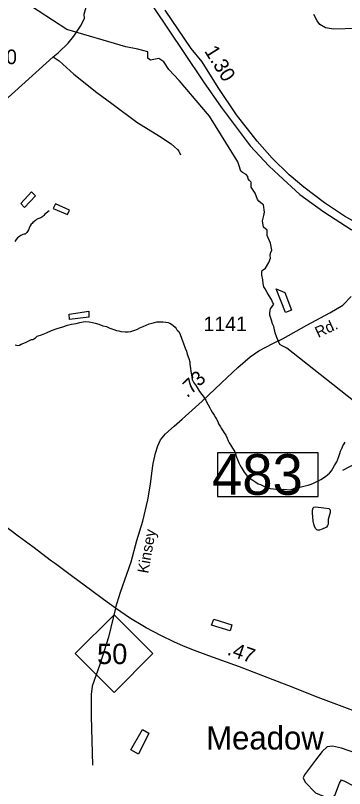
# Model space of a CAD drawing. Extents: x 2082433 to 2279600, y 546599 to 755198.
# Drawn here: x 2159193 to 2162022, y 571406 to 578053 of the extents above; entities that cross this region are included whole.
import ezdxf

# ---------------------------------------------------------------- set-up
doc = ezdxf.new("R2010")
doc.units = 0
for name, color, linetype in [('Exist Civil Demographics Community Label', 7, 'Continuous'), ('Exist Hydrographic Creek Single Shore', 7, 'Continuous'), ('Exist Hydrographic Misc Water Feature', 7, 'Continuous'), ('Exist Hydrographic Pond Under 1500 Sq Ft', 7, 'Continuous'), ('Exist Road Non-System Type 51', 7, 'Continuous'), ('Exist Road Primary Interstate Divided Center Attributed', 7, 'Continuous'), ('Exist Road Primary Interstate Mileage Hundredths English Label', 7, 'Continuous'), ('Exist Road Primary Interstate Structure Standard Bridge Number Label', 7, 'Continuous'), ('Exist Road Primary NC Attributed', 7, 'Continuous'), ('Exist Road Primary NC Service Mileage Hundredths English Label', 7, 'Continuous'), ('Exist Road Primary NC Shield CELL', 7, 'Continuous'), ('Exist Road Primary NC Shield Number Label', 7, 'Continuous'), ('Exist Road Secondary Mileage Hundredths English Label', 7, 'Continuous'), ('Exist Road Secondary Type 51 Attributed', 7, 'Continuous'), ('Exist Road Secondary Type 51 Label', 7, 'Continuous'), ('Exist Road Secondary Type 51 Number Label', 7, 'Continuous')]:
    doc.layers.add(name, color=color, linetype=linetype)

msp = doc.modelspace()

# ---------------------------------------------------------------- linework, layer by layer
at = {"layer": 'Exist Hydrographic Creek Single Shore'}
for points in [[(2162100.4, 574738.7), (2161526, 575192.9), (2161486.7, 575211.6), (2161464.3, 575222.8), (2161440.6, 575283.9), (2161426.9, 575325.6), (2161413.2, 575379.8), (2161401.4, 575400.3), (2161392.7, 575432.7), (2161379, 575477.5), (2161378.4, 575499.7), (2161386.5, 575532), (2161413.9, 575569.4), (2161405.8, 575583.1), (2161393.9, 575610.5), (2161374.6, 575641.6), (2161355.9, 575670.3), (2161340.4, 575701.4), (2161326.7, 575719.2), (2161323.6, 575747.8), (2161318.6, 575780.2), (2161309.9, 575821.3), (2161309.9, 575848.7), (2161314.8, 575860.5), (2161342.2, 575881.1), (2161371.5, 575927.8), (2161384, 575967), (2161382.1, 575988.8), (2161385.2, 576009.4), (2161395.8, 576034.9), (2161385.2, 576095.3), (2161356.6, 576160.1), (2161355.9, 576205.9), (2161325.4, 576231.4), (2161317.3, 576288.1), (2161327.3, 576334.5), (2161332.9, 576361.9), (2161326, 576423.5), (2161316.1, 576431.9), (2161284.3, 576457.5), (2161275, 576469.9), (2161254.4, 576526), (2161218.9, 576577), (2161217.7, 576620.6), (2161204.6, 576633.7), (2161192.8, 576649.3), (2161190.9, 576667.9), (2161175.3, 576684.8), (2161143.6, 576703.1), (2161129.9, 576713.1), (2161124.9, 576730.5), (2161117.4, 576750.5), (2161105.6, 576793.4), (2160860.2, 577188.6), (2160601.2, 577495), (2160511.5, 577587.1), (2160469.1, 577654.4), (2160424.3, 577681.8), (2160354.6, 577669.3), (2160332.1, 577686.8), (2160332.1, 577714.2), (2160332.1, 577741.6), (2160244.9, 577764), (2160142.8, 577783.9), (2159633.4, 577931.1), (2159014.3, 578337.2)], [(2162127.9, 577942.2), (2161927.5, 577936.5), (2161859.1, 577947.9), (2161810.2, 577975.6), (2161787.4, 578006.6), (2161758.1, 578062)]]:
    msp.add_lwpolyline(points, dxfattribs=at)
at = {"layer": 'Exist Hydrographic Misc Water Feature'}
for points in [[(2159364.5, 576503.6), (2159269.6, 576403.1), (2159239.2, 576434.9), (2159330.7, 576535.4), (2159364.5, 576503.6)], [(2159483.7, 576374.4), (2159457.8, 576354), (2159445.5, 576344.1), (2159435.9, 576334.2), (2159429.7, 576327.8), (2159426, 576323.9), (2159420.3, 576319.9), (2159409.8, 576313.8), (2159394.1, 576307.7), (2159384, 576304), (2159374, 576297.8), (2159364.3, 576289.9), (2159352.2, 576281.6), (2159342.4, 576273.7), (2159336.4, 576265.3), (2159328.2, 576257.6), (2159318.2, 576243.3), (2159310.6, 576223.4), (2159304.4, 576209.3), (2159297.1, 576195.4), (2159291.1, 576187.4), (2159287, 576183.2), (2159280.9, 576177.2), (2159274.7, 576173.2), (2159266.7, 576171.2), (2159254.8, 576168.9), (2159239, 576160.8), (2159231.2, 576155.1), (2159219.1, 576146.7), (2159211.2, 576141.1), (2159198.8, 576126.7), (2159187.4, 576108.6)], [(2159657.5, 576379.4), (2159537.6, 576434.4), (2159517.7, 576394.4), (2159640.1, 576343.1), (2159657.5, 576379.4)], [(2161514.1, 575498.2), (2161434.5, 575701.6), (2161508.6, 575672.1), (2161565.6, 575518.4), (2161514.1, 575498.2)], [(2159822.6, 575458.6), (2159656.5, 575439.5), (2159654.5, 575485.6), (2159824.5, 575510.7), (2159822.6, 575458.6)], [(2159417.4, 575308.2), (2159459.3, 575324.6), (2159503.3, 575344.6), (2159551.1, 575360.9), (2159599.5, 575375.1), (2159640.9, 575389.5), (2159675.2, 575397.8), (2159715.2, 575405.9), (2159746.7, 575412.1), (2159775, 575418.3), (2159796.6, 575420.4), (2159826.9, 575418.6), (2159854.8, 575412.8), (2159879, 575406.7), (2159909.1, 575398.9), (2159945, 575385.4), (2159975.2, 575377.5), (2160003.1, 575365.6), (2160037.3, 575351.9), (2160061.5, 575343.9), (2160081.2, 575340.1), (2160097.6, 575336), (2160135.1, 575332.3), (2160161.6, 575332.4), (2160183.5, 575336.7), (2160211.2, 575344.7), (2160241.3, 575356.8), (2160262.9, 575366.9), (2160291, 575379.3), (2160316.8, 575391.2), (2160342.6, 575401.5), (2160368.7, 575407.7), (2160388.4, 575413.6), (2160408.7, 575417.9), (2160428.5, 575419.7), (2160458.9, 575420), (2160486.6, 575416.2), (2160504.6, 575414.3), (2160518.6, 575408.6), (2160533.1, 575398.7), (2160548.7, 575388.6), (2160564.9, 575372.8), (2160574.7, 575362.8), (2160577.2, 575354.7), (2160581.1, 575350.8), (2160587.1, 575343.1), (2160597.3, 575335), (2160607.4, 575309.1), (2160621.5, 575279.1), (2160637.3, 575231.2), (2160651.8, 575193.3), (2160661.9, 575167.5), (2160670.1, 575139.5), (2160682.4, 575103.6), (2160690.6, 575073.5), (2160692.9, 575051.7), (2160696.8, 575019.5), (2160699, 574991.6), (2160705, 574963.9), (2160709.3, 574943.8), (2160713.2, 574923.8), (2160721.4, 574905.9), (2160727.3, 574894), (2160739.6, 574875.9), (2160753.8, 574853.9), (2160775.9, 574820.2), (2160794.2, 574794.3), (2160805.8, 574778.3), (2160822.2, 574754.4), (2160828.2, 574744.5), (2160838.4, 574724.3), (2160850.5, 574704.7), (2160862.6, 574680.6), (2160872.9, 574662.8), (2160884.8, 574642.7), (2160901, 574615.1), (2160913.1, 574595.1), (2160921.3, 574582.9), (2160931.5, 574563.1), (2160939.3, 574541.2), (2160949.4, 574525.1), (2160955.3, 574515.2)], [(2159190.4, 575221.2), (2159200.5, 575217.3), (2159214, 575215.2), (2159226.1, 575219.1), (2159242.1, 575225.6), (2159280.3, 575239.7), (2159314.3, 575257.7), (2159323.7, 575263.9), (2159327.8, 575265.7), (2159342, 575268.1), (2159351.8, 575271.8), (2159363.7, 575281.8), (2159369.9, 575288.2), (2159379.7, 575296), (2159417.4, 575308.2)], [(2160955.3, 574515.2), (2160961.9, 574505.3), (2160971.5, 574487.2), (2160985.9, 574465.7), (2161000, 574443.6), (2161012.3, 574417.5), (2161020.1, 574395.6), (2161030.4, 574377.8), (2161042.3, 574359.8), (2161058.7, 574333.8), (2161070.8, 574314.1), (2161079, 574299.9), (2161084.7, 574284), (2161092.9, 574256), (2161101.1, 574236.2), (2161113.4, 574206.3), (2161121.6, 574188.4), (2161133.1, 574168.4), (2161141.5, 574154.6), (2161149.3, 574140.5), (2161157.7, 574126.6), (2161169.8, 574110.6), (2161183.8, 574092.6), (2161203.6, 574076.7), (2161220, 574064.9), (2161232.3, 574056.9), (2161258.2, 574039.2), (2161277.9, 574027.3), (2161298.4, 574019.4), (2161328.3, 574005.5), (2161356.4, 573993.5), (2161382.4, 573986), (2161410.3, 573982.2), (2161432.5, 573980), (2161468.4, 573978.3), (2161500.1, 573978.7), (2161526.2, 573976.8), (2161546.3, 573974.6), (2161570.5, 573979.1), (2161594.3, 573987.2), (2161616.2, 573991.2), (2161648.2, 573999.3), (2161682.2, 574009.6), (2161709.9, 574015.6), (2161734.3, 574023.6), (2161754.4, 574032), (2161777.8, 574042.2), (2161797.7, 574052.2), (2161818, 574064.1), (2161832.1, 574072.1), (2161859.8, 574090.6), (2161875.8, 574102.4), (2161891.2, 574118.7), (2161909.4, 574138.7), (2161920.9, 574156.8), (2161935.1, 574182.7), (2161944.9, 574199), (2161956.6, 574215.1), (2161964.8, 574239), (2161972.8, 574260.9), (2161980.4, 574286.9), (2161986.3, 574307.1), (2161992.3, 574319.2), (2162000.1, 574335.1), (2162008.3, 574351.2), (2162017.9, 574369.2), (2162028, 574385.2)]]:
    msp.add_lwpolyline(points, dxfattribs=at)
at = {"layer": 'Exist Hydrographic Pond Under 1500 Sq Ft'}
for points in [[(2161843.4, 573818.6), (2161887.1, 573812.8), (2161893.2, 573808.6), (2161897.3, 573802.7), (2161899.4, 573790.6), (2161899.2, 573778.9), (2161887.9, 573738.9), (2161881.5, 573718.7), (2161880.1, 573694.6), (2161879.9, 573678.8), (2161875.8, 573666.9), (2161866.2, 573654.5), (2161855.9, 573646.7), (2161835.8, 573638.4), (2161820, 573632.3), (2161806.1, 573628.3), (2161792.6, 573628.4), (2161782.3, 573630.3), (2161771.8, 573642), (2161764.3, 573662.3), (2161757.9, 573680.3), (2161753.6, 573706), (2161745.2, 573777.9), (2161747.6, 573799.8), (2161753, 573820.1), (2161757.1, 573826), (2161773.1, 573828), (2161843.4, 573818.6)], [(2160899.5, 572861.5), (2161053.5, 572814.7), (2161039.8, 572762.4), (2160877.6, 572811.7), (2160899.5, 572861.5)], [(2160250.1, 571701.5), (2160185.7, 571739.1), (2160284.5, 571913.6), (2160339.1, 571881.8), (2160250.1, 571701.5)], [(2162175.1, 571690.7), (2161995.9, 571752.4), (2161917, 571771.5), (2161871.6, 571764.4), (2161830.9, 571723.8), (2161772.8, 571650.6), (2161677.9, 571523), (2161665.9, 571499.1), (2161682.6, 571460.9), (2161772.8, 571369.2), (2161890.7, 571319.9), (2161938.5, 571346.2), (2161979.2, 571451.4), (2161995.9, 571480), (2162027, 571465.7), (2162086.8, 571434.6), (2162117.9, 571444.2), (2162158.6, 571585.2), (2162175.1, 571690.7)]]:
    msp.add_lwpolyline(points, dxfattribs=at)
at = {"layer": 'Exist Road Non-System Type 51'}
for points in [[(2159517.4, 577698.5), (2159569.5, 577663.4), (2159694.9, 577548.6), (2159892.7, 577391.2), (2160020.3, 577295.5), (2160236.7, 577135), (2160429.7, 577014.8), (2160530.1, 576948.9), (2160561, 576922.3), (2160585.4, 576900), (2160598.2, 576885.1), (2160612, 576855.3)], [(2160053.1, 572956.2), (2159992.1, 572707.5), (2159917.7, 572473.6), (2159852.8, 572286.5), (2159842.2, 572214.2), (2159842.2, 572029.1), (2159856, 571608.1)]]:
    msp.add_lwpolyline(points, dxfattribs=at)
at = {"layer": 'Exist Road Primary Interstate Divided Center Attributed'}
for points in [[(2159156.4, 579500.8), (2159356.9, 579333.3), (2159672.6, 579026.3), (2159748, 578943.8), (2159882.5, 578796.5), (2159950.4, 578715.6), (2160140.3, 578470.2), (2160381.3, 578117.7), (2160639.2, 577736), (2160810.4, 577483.1), (2160962.4, 577264.5), (2161209.2, 576931.9), (2161369.6, 576758.9), (2161457.9, 576680.3), (2161636.2, 576513.5), (2161844.7, 576364.7), (2162079.3, 576212.8), (2162270.1, 576104.7), (2162717.4, 575928.4)], [(2162950.3, 575917.6), (2162723.1, 576001), (2162553.5, 576072.9), (2162426.9, 576120.3), (2162294.7, 576179.3), (2162139.4, 576261.2), (2162021.5, 576327.4), (2161849, 576443.1), (2161670.7, 576576.8), (2161545.6, 576683.2), (2161399, 576825.5), (2161269.6, 576972.2), (2161093.8, 577197.3), (2160936.8, 577432.7), (2160798, 577653.1), (2160703.3, 577770.2), (2160481, 578099)]]:
    msp.add_lwpolyline(points, dxfattribs=at)
at = {"layer": 'Exist Road Primary Interstate Structure Standard Bridge Number Label'}
msp.add_line((2163979.2, 575160.4), (2162003.5, 574141.3), dxfattribs=at)
msp.add_lwpolyline([(2161796.2, 574291.7), (2160929.7, 574291.7), (2160929.7, 573916.1), (2161796.2, 573916.1)], close=True, dxfattribs=at)
at = {"layer": 'Exist Road Primary NC Attributed'}
for points in [[(2160053.1, 572956.2), (2159950.1, 573030.4), (2159849, 573105.4), (2159675.2, 573233.8), (2159536.6, 573338.2), (2159503.5, 573362.3), (2159342.8, 573483), (2159216.9, 573576), (2159058.9, 573693.5)], [(2162318.2, 571983.4), (2162116.3, 572067.5), (2161794.6, 572189.2), (2161543.2, 572289.3), (2161445.2, 572326.6), (2161119.6, 572452), (2160855.5, 572546.7), (2160709.1, 572602.5), (2160631.6, 572634.1), (2160561.3, 572663.8), (2160441.4, 572721.3), (2160315.7, 572787.6), (2160287.1, 572804), (2160181.3, 572868), (2160053.1, 572956.2)]]:
    msp.add_lwpolyline(points, dxfattribs=at)
at = {"layer": 'Exist Road Primary NC Shield CELL'}
msp.add_lwpolyline([(2159707.2, 572565.8), (2160040.2, 572898.8), (2160373.2, 572565.8), (2160040.2, 572232.8)], close=True, dxfattribs=at)
at = {"layer": 'Exist Road Secondary Type 51 Attributed'}
for points in [[(2157137.9, 575615), (2157374.4, 575806.9), (2157726.8, 576105.7), (2158677.4, 576944.6), (2159036.2, 577263.6), (2159517.4, 577698.5), (2159558.8, 577731.4), (2159645.6, 577815.6), (2159694.9, 577875), (2159751.3, 577962.2), (2159785.3, 578027), (2159783.4, 578065.2), (2159855.1, 578316.1), (2159943.7, 578517.2)], [(2160053.1, 572956.2), (2160096.3, 573095), (2160188.8, 573356.1), (2160236.7, 573539), (2160287.2, 573703.9), (2160331.2, 573887.9), (2160352.6, 574023.8), (2160364.5, 574116.4), (2160377.4, 574201.9), (2160396.2, 574289.7), (2160415.3, 574351.3), (2160438.7, 574404.5), (2160483.3, 574455.5), (2160556.7, 574521.4), (2160626.9, 574583.1), (2160797, 574736.2), (2160962.9, 574893.6), (2161103.2, 575025.4), (2161209.6, 575116.9), (2161284, 575170), (2161405.2, 575231.7), (2161494.3, 575276.9), (2161696.5, 575391.2), (2161894.3, 575497.5), (2162008.1, 575561.3), (2162078.2, 575637.9)]]:
    msp.add_lwpolyline(points, dxfattribs=at)

# ---------------------------------------------------------------- texts
at = {"layer": 'Exist Civil Demographics Community Label'}
msp.add_text('Meadow', height=200, dxfattribs=at).set_placement((2160832, 571741.6))
at = {"layer": 'Exist Road Primary Interstate Mileage Hundredths English Label'}
msp.add_text('1.30', height=125, rotation=302.20861, dxfattribs=at).set_placement((2160812.7, 577746.9))
at = {"layer": 'Exist Road Primary Interstate Structure Standard Bridge Number Label'}
msp.add_text('483', height=350, rotation=360, dxfattribs=at).set_placement((2160882.4, 573931.7))
at = {"layer": 'Exist Road Primary NC Service Mileage Hundredths English Label'}
msp.add_text('.47', height=125, rotation=340.27802, dxfattribs=at).set_placement((2161005.9, 572559.2))
at = {"layer": 'Exist Road Primary NC Shield Number Label'}
msp.add_text('50', height=175, dxfattribs=at).set_placement((2159894.3, 572476.1))
at = {"layer": 'Exist Road Secondary Mileage Hundredths English Label'}
msp.add_text('.73', height=125, rotation=43.07187, dxfattribs=at).set_placement((2160669.1, 574760.7))
at = {"layer": 'Exist Road Secondary Type 51 Label'}
for s, rotation, p in [('Rd.', 24.81309, (2161795.3, 575279.6)), ('Kinsey', 79.94213, (2160333.8, 573250.9))]:
    msp.add_text(s, height=95, rotation=rotation, dxfattribs=at).set_placement(p)
at = {"layer": 'Exist Road Secondary Type 51 Number Label'}
for s, p in [('1260', (2158833.3, 577634.8)), ('1141', (2160809.8, 575338.8))]:
    msp.add_text(s, height=125, dxfattribs=at).set_placement(p)

doc.saveas('drawing.dxf')
